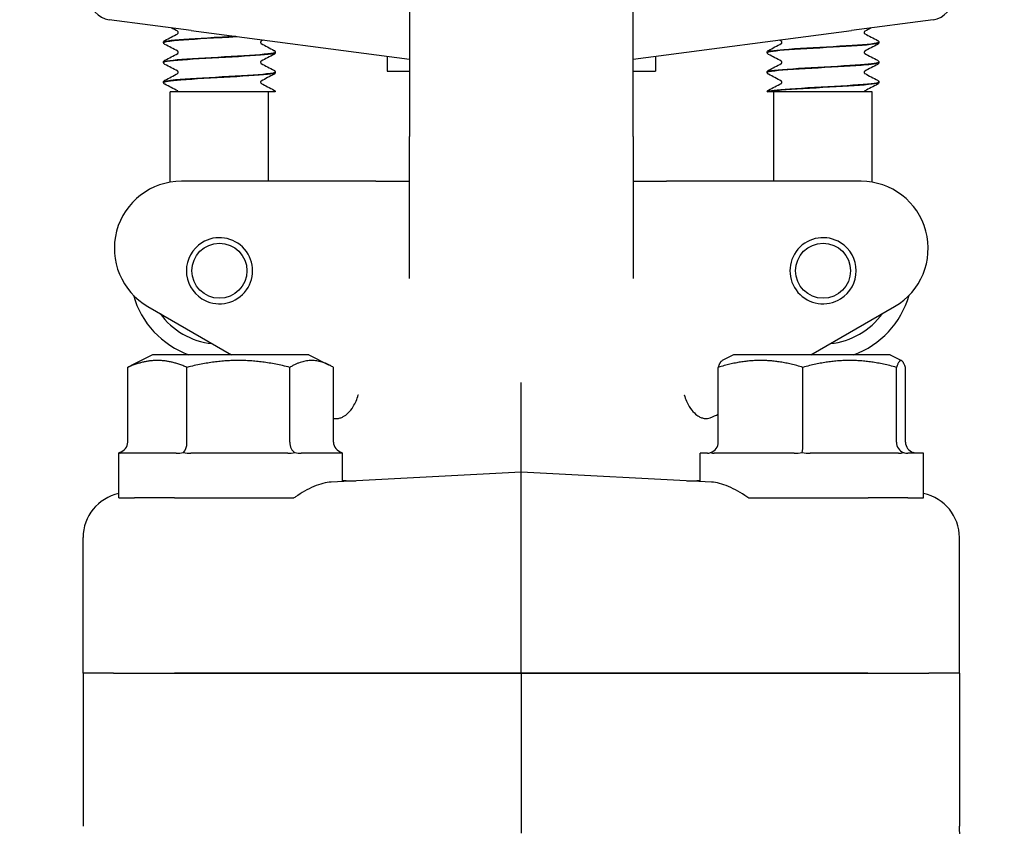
# Model space of a CAD drawing. Header units: inches. Extents: x 36 to 1719, y -84 to 1122.
# Tile 341 of 558: x 909.08 to 911.83, y 422.03 to 424.29. Entities that reach past the tile are written whole.
import ezdxf

# ---------------------------------------------------------------- set-up
doc = ezdxf.new("R2010")
doc.units = ezdxf.units.IN
doc.header["$LTSCALE"] = 48
doc.header["$MEASUREMENT"] = 0
doc.layers.add('Visible (ANSI)', color=7, linetype='Continuous', lineweight=30)

msp = doc.modelspace()

# ---------------------------------------------------------------- linework, layer by layer
at = {"layer": 'Visible (ANSI)'}
for p, q in [((910.16768, 424.97139), (910.16768, 423.96139)), ((910.79268, 423.96139), (910.79268, 424.97139)), ((909.55716, 424.25791), (909.32827, 424.28804)), ((911.63209, 424.28804), (911.4032, 424.25791)), ((909.55716, 424.25791), (910.16768, 424.17753)), ((910.79268, 424.17753), (911.4032, 424.25791)), ((909.48018, 424.22423), (909.48018, 424.22481)), ((911.48018, 424.22423), (911.48018, 424.22481)), ((909.79268, 424.19642), (909.79268, 424.19701)), ((910.10518, 424.18576), (910.10518, 424.14394)), ((910.85518, 424.18576), (910.85518, 424.14394)), ((911.16768, 424.19642), (911.16768, 424.19701)), ((909.48018, 424.16862), (909.48018, 424.1692)), ((911.48018, 424.16862), (911.48018, 424.1692)), ((909.79268, 424.14081), (909.79268, 424.1414)), ((910.10518, 424.14394), (910.16768, 424.14394)), ((910.79268, 424.14394), (910.85518, 424.14394)), ((911.16768, 424.14081), (911.16768, 424.1414)), ((909.48018, 424.11301), (909.48018, 424.11359)), ((911.48018, 424.11301), (911.48018, 424.11359)), ((909.66485, 424.08639), (909.49893, 424.08639)), ((909.49893, 423.83377), (909.49893, 424.08639)), ((909.77625, 424.08639), (909.66485, 424.08639)), ((909.77393, 423.83639), (909.77393, 424.08639)), ((909.79262, 424.08639), (909.77625, 424.08639)), ((911.16805, 424.08639), (911.16774, 424.08639)), ((911.16909, 424.08639), (911.16805, 424.08639)), ((911.19974, 424.08639), (911.16909, 424.08639)), ((911.18643, 423.83639), (911.18643, 424.08639)), ((911.32323, 424.08639), (911.19974, 424.08639)), ((911.46143, 424.08639), (911.32323, 424.08639)), ((911.46143, 423.83377), (911.46143, 424.08639)), ((910.16768, 423.56448), (910.16768, 423.96139)), ((910.79268, 423.96139), (910.79268, 423.56448)), ((909.98641, 423.83639), (909.53018, 423.83639)), ((910.07408, 423.83639), (909.98641, 423.83639)), ((910.07408, 423.83639), (910.16768, 423.83639)), ((910.79268, 423.83639), (910.88628, 423.83639)), ((910.97396, 423.83639), (910.88628, 423.83639)), ((911.43018, 423.83639), (910.97396, 423.83639)), ((909.43643, 423.48651), (909.67047, 423.35139)), ((911.2899, 423.35139), (911.52393, 423.48651)), ((909.44893, 423.35139), (909.39184, 423.32284)), ((909.88643, 423.35139), (909.44893, 423.35139)), ((909.88643, 423.35139), (909.94353, 423.32284)), ((911.07393, 423.35139), (911.04173, 423.33529)), ((911.51143, 423.35139), (911.07393, 423.35139)), ((911.51143, 423.35139), (911.54364, 423.33529)), ((909.38011, 423.10764), (909.38011, 423.31643)), ((909.54568, 423.10764), (909.54568, 423.31643)), ((909.83326, 423.10764), (909.83326, 423.31643)), ((909.95526, 423.10764), (909.95526, 423.31643)), ((911.03105, 423.10764), (911.03105, 423.31643)), ((911.26752, 423.10764), (911.26752, 423.31643)), ((911.52915, 423.10764), (911.52915, 423.31643)), ((911.55431, 423.10764), (911.55431, 423.31643)), ((910.48018, 423.02389), (910.48018, 423.27423)), ((911.03065, 423.20172), (911.03105, 423.20195)), ((909.35518, 422.95139), (909.35518, 423.07639)), ((909.35522, 423.07639), (909.35518, 423.07639)), ((909.51543, 423.07639), (909.35917, 423.07639)), ((909.82789, 423.07639), (909.5565, 423.07639)), ((909.98018, 423.07639), (909.86501, 423.07639)), ((909.98018, 422.99769), (909.98018, 423.07639)), ((910.98018, 422.99769), (910.98018, 423.07639)), ((911.00063, 423.07639), (910.98018, 423.07639)), ((911.24294, 423.07639), (911.01978, 423.07639)), ((911.535, 423.07639), (911.28809, 423.07639)), ((911.60518, 423.07639), (911.56099, 423.07639)), ((911.60518, 422.95139), (911.60518, 423.07639)), ((910.48018, 423.02389), (909.94846, 422.99603)), ((911.01191, 422.99603), (910.48018, 423.02389)), ((910.48018, 422.89929), (910.48018, 423.02389)), ((909.35518, 422.95139), (909.39898, 422.95139)), ((909.5105, 422.95139), (909.39898, 422.95139)), ((909.5105, 422.95139), (909.54111, 422.95139)), ((909.54111, 422.95139), (909.70304, 422.95139)), ((909.70304, 422.95139), (909.84481, 422.95139)), ((911.11555, 422.95139), (911.25733, 422.95139)), ((911.25733, 422.95139), (911.41925, 422.95139)), ((911.41925, 422.95139), (911.44986, 422.95139)), ((911.56138, 422.95139), (911.44986, 422.95139)), ((911.56138, 422.95139), (911.60518, 422.95139)), ((910.48018, 422.46139), (910.48018, 422.89929)), ((909.25518, 422.46139), (909.25518, 422.84105)), ((911.70518, 422.46139), (911.70518, 422.84105)), ((909.25518, 422.46139), (909.25518, 422.03383)), ((909.34068, 422.46139), (909.25518, 422.46139)), ((909.34068, 422.46139), (909.25518, 422.46139)), ((909.34068, 422.46139), (909.51113, 422.46139)), ((909.34068, 422.46139), (909.51113, 422.46139)), ((909.51113, 422.46139), (910.48018, 422.46139)), ((910.48018, 422.46139), (909.51113, 422.46139)), ((910.48018, 422.46139), (911.44924, 422.46139)), ((910.48018, 422.46139), (910.48018, 422.01423)), ((911.44924, 422.46139), (910.48018, 422.46139)), ((911.44924, 422.46139), (911.61968, 422.46139)), ((911.44924, 422.46139), (911.61968, 422.46139)), ((911.70518, 422.46139), (911.61968, 422.46139)), ((911.70518, 422.46139), (911.61968, 422.46139)), ((911.70518, 422.46139), (911.70518, 422.03383))]:
    msp.add_line(p, q, dxfattribs=at)
for centre, radius in [((902.41768, 429.86139), 7.5), ((909.63643, 423.58639), 0.07688), ((911.32393, 423.58639), 0.07688)]:
    msp.add_circle(centre, radius, dxfattribs=at)
for centre, radius, start, end in [((902.41768, 429.86139), 7.588, 134.247392, 45.752608), ((909.33643, 424.35001), 0.0625, 180, 262.5), ((911.62393, 424.35001), 0.0625, 277.5, 0), ((909.53018, 423.64889), 0.1875, 90, 240), ((911.43018, 423.64889), 0.1875, 300, 90), ((909.63643, 423.58639), 0.0925, 122.15008, 237.84992), ((909.63643, 423.58639), 0.0925, 237.84992, 122.15008), ((911.32393, 423.58639), 0.0925, 57.84992, 302.15008), ((911.32393, 423.58639), 0.0925, 302.15008, 57.84992), ((909.63643, 423.58639), 0.25, 195.89001, 250.05156), ((911.32393, 423.58639), 0.25, 289.94844, 344.10999), ((909.63643, 423.58639), 0.20454, 215.75553, 264.24447), ((911.32393, 423.58639), 0.20454, 275.75553, 324.24447)]:
    msp.add_arc(centre, radius, start, end, dxfattribs=at)
for centre, major_axis, ratio, start_param, end_param in [((909.34416, 423.10764), (-0.03595, 0), 0.8693335, 1.9174431, 3.1415927), ((909.53043, 423.10764), (0, -0.03125), 0.4879975, 0.3466468, 1.5707963), ((909.85396, 423.10764), (0, -0.03125), 0.662309, 4.712389, 5.9365385), ((909.99121, 423.10764), (-0.03595, 0), 0.8693335, 0, 1.2241495), ((910.99835, 423.10764), (0.0327, 0), 0.9555533, 5.0590358, 6.2831853), ((911.26438, 423.10764), (0, -0.03125), 0.1006388, 0.3466468, 1.5707963), ((911.55871, 423.10764), (0, -0.03125), 0.9458753, 4.712389, 5.9365385), ((911.58701, 423.10764), (-0.0327, 0), 0.9555533, 0, 1.2241495), ((909.38066, 422.8411), (-0.12531, -0.00657), 0.9961843, 4.8646945, 6.2310249), ((911.5797, 422.8411), (0.12531, -0.00657), 0.9961843, 0.0521605, 1.4184909)]:
    msp.add_ellipse(centre, major_axis=major_axis, ratio=ratio, start_param=start_param, end_param=end_param, dxfattribs=at)
for points in [[(909.51977, 424.25569), (909.51372, 424.25887), (909.50767, 424.26205), (909.50161, 424.26522)], [(911.45875, 424.26522), (911.4527, 424.26205), (911.44665, 424.25887), (911.4406, 424.25569)], [(909.48392, 424.23015), (909.49587, 424.23642), (909.50782, 424.24268), (909.51977, 424.24896)], [(911.4406, 424.24896), (911.45254, 424.24268), (911.46449, 424.23642), (911.47645, 424.23015)], [(909.51977, 424.20008), (909.50782, 424.20636), (909.49587, 424.21263), (909.48392, 424.21889)], [(909.75954, 424.23127), (909.75739, 424.23014), (909.75524, 424.22901), (909.7531, 424.22788)], [(909.7531, 424.22116), (909.76504, 424.21488), (909.77699, 424.20861), (909.78895, 424.20235)], [(911.17142, 424.20235), (911.18337, 424.20861), (911.19532, 424.21488), (911.20727, 424.22116)], [(911.20727, 424.22788), (911.20512, 424.22901), (911.20297, 424.23014), (911.20083, 424.23127)], [(911.47645, 424.21889), (911.46449, 424.21263), (911.45254, 424.20636), (911.4406, 424.20008)], [(909.48392, 424.17454), (909.49587, 424.1808), (909.50782, 424.18707), (909.51977, 424.19335)], [(909.78895, 424.19108), (909.77699, 424.18482), (909.76504, 424.17855), (909.7531, 424.17227)], [(911.20727, 424.17227), (911.19532, 424.17855), (911.18337, 424.18482), (911.17142, 424.19108)], [(911.4406, 424.19335), (911.45254, 424.18707), (911.46449, 424.1808), (911.47645, 424.17454)], [(909.51977, 424.14447), (909.50782, 424.15075), (909.49587, 424.15701), (909.48392, 424.16328)], [(909.7531, 424.16555), (909.76504, 424.15927), (909.77699, 424.153), (909.78895, 424.14674)], [(911.17142, 424.14674), (911.18337, 424.153), (911.19532, 424.15927), (911.20727, 424.16555)], [(911.47645, 424.16328), (911.46449, 424.15701), (911.45254, 424.15075), (911.4406, 424.14447)], [(909.48392, 424.11893), (909.49587, 424.12519), (909.50782, 424.13146), (909.51977, 424.13774)], [(909.78895, 424.13547), (909.77699, 424.12921), (909.76504, 424.12294), (909.7531, 424.11666)], [(911.20727, 424.11666), (911.19532, 424.12294), (911.18337, 424.12921), (911.17142, 424.13547)], [(911.4406, 424.13774), (911.45254, 424.13146), (911.46449, 424.12519), (911.47645, 424.11893)], [(909.51977, 424.08885), (909.50782, 424.09514), (909.49587, 424.1014), (909.48392, 424.10766)], [(909.7531, 424.10994), (909.76504, 424.10366), (909.77699, 424.09739), (909.78895, 424.09113)], [(911.17142, 424.09113), (911.18337, 424.09739), (911.19532, 424.10366), (911.20727, 424.10994)], [(911.47645, 424.10766), (911.46449, 424.1014), (911.45254, 424.09514), (911.4406, 424.08885)], [(911.00872, 423.17571), (911.01711, 423.17938), (911.02458, 423.18262), (911.03105, 423.18541)], [(909.35522, 423.07639), (909.35532, 423.07639), (909.35571, 423.07688), (909.35637, 423.07825)], [(909.35637, 423.07825), (909.35704, 423.07688), (909.35801, 423.07639), (909.35917, 423.07639)], [(909.51543, 423.07639), (909.52174, 423.07639), (909.52871, 423.07688), (909.53561, 423.07825)], [(909.53561, 423.07825), (909.54252, 423.07688), (909.54974, 423.07639), (909.5565, 423.07639)], [(909.82789, 423.07639), (909.8341, 423.07639), (909.84068, 423.07688), (909.84692, 423.07825)], [(909.84692, 423.07825), (909.85317, 423.07688), (909.85941, 423.07639), (909.86501, 423.07639)], [(909.98015, 423.07639), (909.98004, 423.07639), (909.97965, 423.07688), (909.97899, 423.07825)], [(911.00063, 423.07639), (911.0032, 423.07639), (911.00624, 423.07688), (911.00946, 423.07825)], [(911.00946, 423.07825), (911.01269, 423.07688), (911.01626, 423.07639), (911.01978, 423.07639)], [(911.24294, 423.07639), (911.25008, 423.07639), (911.25785, 423.07688), (911.26545, 423.07825)], [(911.26545, 423.07825), (911.27304, 423.07688), (911.28086, 423.07639), (911.28809, 423.07639)], [(911.535, 423.07639), (911.53956, 423.07639), (911.54429, 423.07688), (911.54867, 423.07825)], [(911.54867, 423.07825), (911.55303, 423.07688), (911.55728, 423.07639), (911.56099, 423.07639)], [(911.58473, 423.07639), (911.58216, 423.07639), (911.57912, 423.07688), (911.5759, 423.07825)], [(909.98018, 423.00003), (909.99517, 422.99976), (910.00758, 422.99912), (910.01732, 422.99963)]]:
    msp.add_open_spline(points, degree=3, dxfattribs=at)
for points, knots in [([(909.48044, 424.2242), (909.48052, 424.22607), (909.49079, 424.22794), (909.51027, 424.22981), (909.53949, 424.23262), (909.58866, 424.23543), (909.6382, 424.23823), (909.65434, 424.23915), (909.67039, 424.24006), (909.68567, 424.24098)], [-89.5382515, -89.5382515, -89.5382515, -89.5382515, -88.9043978, -88.9043978, -88.9043978, -87.9533052, -87.9533052, -87.9533052, -87.6432571, -87.6432571, -87.6432571, -87.6432571]), ([(909.68263, 424.24138), (909.66294, 424.24021), (909.64208, 424.23904), (909.62152, 424.23787), (909.57232, 424.23507), (909.52615, 424.23227), (909.50132, 424.22947), (909.48756, 424.22792), (909.48055, 424.22636), (909.4805, 424.22481)], [81.3805439, 81.3805439, 81.3805439, 81.3805439, 81.7769581, 81.7769581, 81.7769581, 82.7259477, 82.7259477, 82.7259477, 83.2522053, 83.2522053, 83.2522053, 83.2522053]), ([(909.52137, 424.25233), (909.52137, 424.2534), (909.52092, 424.2544), (909.52022, 424.25536), (909.51996, 424.25555), (909.51977, 424.25568), (909.51974, 424.2557), (909.51974, 424.2557)], [0, 0, 0, 0, 0.017919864, 0.017919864, 0.032518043, 0.032518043, 0.040461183, 0.040461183, 0.040461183, 0.040461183]), ([(909.51974, 424.24895), (909.51974, 424.24895), (909.51991, 424.24903), (909.52043, 424.24958), (909.52071, 424.24992), (909.52119, 424.25093), (909.52137, 424.25162), (909.52137, 424.25233)], [0.003893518, 0.003893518, 0.003893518, 0.003893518, 0.02135506, 0.02135506, 0.032660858, 0.032660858, 0.044379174, 0.044379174, 0.044379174, 0.044379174]), ([(911.44062, 424.2557), (911.44062, 424.2557), (911.44046, 424.25563), (911.43993, 424.25507), (911.43966, 424.25473), (911.43918, 424.25372), (911.439, 424.25303), (911.439, 424.25233)], [0.003893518, 0.003893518, 0.003893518, 0.003893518, 0.02135506, 0.02135506, 0.032660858, 0.032660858, 0.044379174, 0.044379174, 0.044379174, 0.044379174]), ([(911.439, 424.25233), (911.439, 424.25125), (911.43944, 424.25026), (911.44015, 424.2493), (911.4404, 424.24911), (911.44059, 424.24897), (911.44062, 424.24895), (911.44062, 424.24895)], [0, 0, 0, 0, 0.017919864, 0.017919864, 0.032518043, 0.032518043, 0.040461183, 0.040461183, 0.040461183, 0.040461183]), ([(909.48018, 424.22484), (909.48024, 424.22597), (909.48067, 424.22703), (909.48165, 424.2285), (909.48217, 424.22899), (909.4831, 424.2297), (909.48351, 424.22994), (909.48392, 424.23015)], [0, 0, 0, 0, 0.015967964, 0.015967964, 0.031253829, 0.031253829, 0.045415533, 0.045415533, 0.045415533, 0.045415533]), ([(909.48392, 424.21889), (909.48329, 424.21922), (909.48261, 424.21962), (909.48151, 424.22076), (909.48112, 424.22126), (909.48047, 424.22255), (909.48023, 424.22336), (909.48018, 424.2242)], [0, 0, 0, 0, 0.022095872, 0.022095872, 0.033561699, 0.033561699, 0.045438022, 0.045438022, 0.045438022, 0.045438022]), ([(909.75312, 424.22789), (909.75312, 424.22789), (909.75296, 424.22782), (909.75243, 424.22727), (909.75216, 424.22693), (909.75168, 424.22591), (909.7515, 424.22522), (909.7515, 424.22452)], [0.003893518, 0.003893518, 0.003893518, 0.003893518, 0.02135506, 0.02135506, 0.032660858, 0.032660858, 0.044379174, 0.044379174, 0.044379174, 0.044379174]), ([(909.7515, 424.22452), (909.7515, 424.22345), (909.75194, 424.22245), (909.75265, 424.22149), (909.7529, 424.2213), (909.75309, 424.22116), (909.75312, 424.22115), (909.75312, 424.22115)], [0, 0, 0, 0, 0.017919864, 0.017919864, 0.032518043, 0.032518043, 0.040461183, 0.040461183, 0.040461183, 0.040461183]), ([(911.16769, 424.1964), (911.16764, 424.19912), (911.19092, 424.20183), (911.22902, 424.20455), (911.2684, 424.20736), (911.32258, 424.21016), (911.36995, 424.21297), (911.41731, 424.21578), (911.45663, 424.21859), (911.47223, 424.22139), (911.47749, 424.22234), (911.48001, 424.22328), (911.47992, 424.22423)], [-92.6798442, -92.6798442, -92.6798442, -92.6798442, -91.7590058, -91.7590058, -91.7590058, -90.8072453, -90.8072453, -90.8072453, -89.8557102, -89.8557102, -89.8557102, -89.5353906, -89.5353906, -89.5353906, -89.5353906]), ([(911.47986, 424.22484), (911.47997, 424.22358), (911.47554, 424.22233), (911.46647, 424.22108), (911.44591, 424.21823), (911.40199, 424.21539), (911.35264, 424.21254), (911.30342, 424.20971), (911.25015, 424.20687), (911.21443, 424.20404), (911.18492, 424.20169), (911.16806, 424.19935), (911.16779, 424.19701)], [83.2493444, 83.2493444, 83.2493444, 83.2493444, 83.6742001, 83.6742001, 83.6742001, 84.6382389, 84.6382389, 84.6382389, 85.5995394, 85.5995394, 85.5995394, 86.393798, 86.393798, 86.393798, 86.393798]), ([(911.20887, 424.22452), (911.20887, 424.22559), (911.20842, 424.22659), (911.20772, 424.22755), (911.20746, 424.22774), (911.20727, 424.22788), (911.20724, 424.22789), (911.20724, 424.22789)], [0, 0, 0, 0, 0.017919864, 0.017919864, 0.032518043, 0.032518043, 0.040461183, 0.040461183, 0.040461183, 0.040461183]), ([(911.20724, 424.22115), (911.20724, 424.22115), (911.20741, 424.22122), (911.20793, 424.22177), (911.20821, 424.22211), (911.20869, 424.22313), (911.20887, 424.22382), (911.20887, 424.22452)], [0.003893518, 0.003893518, 0.003893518, 0.003893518, 0.02135506, 0.02135506, 0.032660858, 0.032660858, 0.044379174, 0.044379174, 0.044379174, 0.044379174]), ([(911.47645, 424.23015), (911.47708, 424.22982), (911.47775, 424.22942), (911.47885, 424.22828), (911.47925, 424.22779), (911.4799, 424.2265), (911.48014, 424.22568), (911.48018, 424.22484)], [0, 0, 0, 0, 0.022095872, 0.022095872, 0.033561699, 0.033561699, 0.045438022, 0.045438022, 0.045438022, 0.045438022]), ([(911.48018, 424.2242), (911.48012, 424.22307), (911.4797, 424.22201), (911.47872, 424.22054), (911.47819, 424.22005), (911.47727, 424.21935), (911.47685, 424.2191), (911.47645, 424.21889)], [0, 0, 0, 0, 0.015967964, 0.015967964, 0.031253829, 0.031253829, 0.045415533, 0.045415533, 0.045415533, 0.045415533]), ([(909.79257, 424.19703), (909.79265, 424.19654), (909.792, 424.19604), (909.79057, 424.19555), (909.78241, 424.19273), (909.74923, 424.18991), (909.70438, 424.18709), (909.65962, 424.18427), (909.60443, 424.18145), (909.56092, 424.17864), (909.5175, 424.17583), (909.48684, 424.17302), (909.4812, 424.17021), (909.48052, 424.16987), (909.48021, 424.16954), (909.48024, 424.1692)], [86.3909371, 86.3909371, 86.3909371, 86.3909371, 86.558303, 86.558303, 86.558303, 87.5147256, 87.5147256, 87.5147256, 88.4689986, 88.4689986, 88.4689986, 89.4213086, 89.4213086, 89.4213086, 89.5353906, 89.5353906, 89.5353906, 89.5353906]), ([(909.48038, 424.16859), (909.48026, 424.16934), (909.48178, 424.17009), (909.48505, 424.17083), (909.49733, 424.17364), (909.53394, 424.17645), (909.58024, 424.17927), (909.62652, 424.18208), (909.68129, 424.18489), (909.72266, 424.1877), (909.76402, 424.1905), (909.7909, 424.19331), (909.79259, 424.19612), (909.79265, 424.19622), (909.79268, 424.19632), (909.79268, 424.19642)], [-95.8214368, -95.8214368, -95.8214368, -95.8214368, -95.568359, -95.568359, -95.568359, -94.6156683, -94.6156683, -94.6156683, -93.6632144, -93.6632144, -93.6632144, -92.7109946, -92.7109946, -92.7109946, -92.6769833, -92.6769833, -92.6769833, -92.6769833]), ([(909.52137, 424.19672), (909.52137, 424.19779), (909.52092, 424.19878), (909.52022, 424.19974), (909.51996, 424.19994), (909.51977, 424.20007), (909.51974, 424.20009), (909.51974, 424.20009)], [0, 0, 0, 0, 0.017919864, 0.017919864, 0.032518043, 0.032518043, 0.040461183, 0.040461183, 0.040461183, 0.040461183]), ([(909.51974, 424.19334), (909.51974, 424.19334), (909.51991, 424.19341), (909.52043, 424.19397), (909.52071, 424.19431), (909.52119, 424.19532), (909.52137, 424.19601), (909.52137, 424.19672)], [0.003893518, 0.003893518, 0.003893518, 0.003893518, 0.02135506, 0.02135506, 0.032660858, 0.032660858, 0.044379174, 0.044379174, 0.044379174, 0.044379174]), ([(909.78895, 424.20235), (909.78958, 424.20202), (909.79025, 424.20162), (909.79135, 424.20048), (909.79175, 424.19998), (909.7924, 424.19869), (909.79264, 424.19788), (909.79268, 424.19703)], [0, 0, 0, 0, 0.022095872, 0.022095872, 0.033561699, 0.033561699, 0.045438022, 0.045438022, 0.045438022, 0.045438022]), ([(909.79268, 424.1964), (909.79262, 424.19526), (909.7922, 424.1942), (909.79122, 424.19273), (909.79069, 424.19225), (909.78977, 424.19154), (909.78935, 424.19129), (909.78895, 424.19108)], [0, 0, 0, 0, 0.015967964, 0.015967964, 0.031253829, 0.031253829, 0.045415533, 0.045415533, 0.045415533, 0.045415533]), ([(911.16768, 424.19703), (911.16774, 424.19817), (911.16817, 424.19923), (911.16915, 424.2007), (911.16967, 424.20118), (911.1706, 424.20189), (911.17101, 424.20214), (911.17142, 424.20235)], [0, 0, 0, 0, 0.015967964, 0.015967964, 0.031253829, 0.031253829, 0.045415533, 0.045415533, 0.045415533, 0.045415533]), ([(911.17142, 424.19108), (911.17079, 424.19141), (911.17011, 424.19181), (911.16901, 424.19295), (911.16862, 424.19345), (911.16797, 424.19474), (911.16773, 424.19556), (911.16768, 424.1964)], [0, 0, 0, 0, 0.022095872, 0.022095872, 0.033561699, 0.033561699, 0.045438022, 0.045438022, 0.045438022, 0.045438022]), ([(911.44062, 424.20009), (911.44062, 424.20009), (911.44046, 424.20002), (911.43993, 424.19946), (911.43966, 424.19912), (911.43918, 424.19811), (911.439, 424.19742), (911.439, 424.19672)], [0.003893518, 0.003893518, 0.003893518, 0.003893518, 0.02135506, 0.02135506, 0.032660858, 0.032660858, 0.044379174, 0.044379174, 0.044379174, 0.044379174]), ([(911.439, 424.19672), (911.439, 424.19564), (911.43944, 424.19465), (911.44015, 424.19369), (911.4404, 424.19349), (911.44059, 424.19336), (911.44062, 424.19334), (911.44062, 424.19334)], [0, 0, 0, 0, 0.017919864, 0.017919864, 0.032518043, 0.032518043, 0.040461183, 0.040461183, 0.040461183, 0.040461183]), ([(909.48018, 424.16923), (909.48024, 424.17036), (909.48067, 424.17142), (909.48165, 424.17289), (909.48217, 424.17338), (909.4831, 424.17408), (909.48351, 424.17433), (909.48392, 424.17454)], [0, 0, 0, 0, 0.015967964, 0.015967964, 0.031253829, 0.031253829, 0.045415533, 0.045415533, 0.045415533, 0.045415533]), ([(909.48392, 424.16328), (909.48329, 424.16361), (909.48261, 424.16401), (909.48151, 424.16515), (909.48112, 424.16564), (909.48047, 424.16693), (909.48023, 424.16775), (909.48018, 424.16859)], [0, 0, 0, 0, 0.022095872, 0.022095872, 0.033561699, 0.033561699, 0.045438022, 0.045438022, 0.045438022, 0.045438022]), ([(909.75312, 424.17228), (909.75312, 424.17228), (909.75296, 424.17221), (909.75243, 424.17166), (909.75216, 424.17132), (909.75168, 424.1703), (909.7515, 424.16961), (909.7515, 424.16891)], [0.003893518, 0.003893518, 0.003893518, 0.003893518, 0.02135506, 0.02135506, 0.032660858, 0.032660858, 0.044379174, 0.044379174, 0.044379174, 0.044379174]), ([(909.7515, 424.16891), (909.7515, 424.16784), (909.75194, 424.16684), (909.75265, 424.16588), (909.7529, 424.16569), (909.75309, 424.16555), (909.75312, 424.16554), (909.75312, 424.16554)], [0, 0, 0, 0, 0.017919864, 0.017919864, 0.032518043, 0.032518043, 0.040461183, 0.040461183, 0.040461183, 0.040461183]), ([(911.48013, 424.16923), (911.48002, 424.16675), (911.46108, 424.16427), (911.42864, 424.1618), (911.39195, 424.159), (911.33895, 424.1562), (911.29066, 424.1534), (911.24161, 424.15056), (911.19875, 424.14771), (911.17956, 424.14487), (911.17174, 424.14371), (911.16793, 424.14255), (911.168, 424.1414)], [89.5325298, 89.5325298, 89.5325298, 89.5325298, 90.3718388, 90.3718388, 90.3718388, 91.3207683, 91.3207683, 91.3207683, 92.2845846, 92.2845846, 92.2845846, 92.6769833, 92.6769833, 92.6769833, 92.6769833]), ([(911.168, 424.14079), (911.16798, 424.14237), (911.17515, 424.14395), (911.1893, 424.14552), (911.2145, 424.14834), (911.26117, 424.15115), (911.31065, 424.15396), (911.36012, 424.15677), (911.41108, 424.15959), (911.44316, 424.1624), (911.46682, 424.16447), (911.47975, 424.16655), (911.47999, 424.16862)], [-98.9630295, -98.9630295, -98.9630295, -98.9630295, -98.4278806, -98.4278806, -98.4278806, -97.4744623, -97.4744623, -97.4744623, -96.5212894, -96.5212894, -96.5212894, -95.8185759, -95.8185759, -95.8185759, -95.8185759]), ([(911.20887, 424.16891), (911.20887, 424.16998), (911.20842, 424.17098), (911.20772, 424.17194), (911.20746, 424.17213), (911.20727, 424.17227), (911.20724, 424.17228), (911.20724, 424.17228)], [0, 0, 0, 0, 0.017919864, 0.017919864, 0.032518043, 0.032518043, 0.040461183, 0.040461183, 0.040461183, 0.040461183]), ([(911.20724, 424.16554), (911.20724, 424.16554), (911.20741, 424.16561), (911.20793, 424.16616), (911.20821, 424.1665), (911.20869, 424.16752), (911.20887, 424.16821), (911.20887, 424.16891)], [0.003893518, 0.003893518, 0.003893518, 0.003893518, 0.02135506, 0.02135506, 0.032660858, 0.032660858, 0.044379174, 0.044379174, 0.044379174, 0.044379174]), ([(911.47645, 424.17454), (911.47708, 424.17421), (911.47775, 424.17381), (911.47885, 424.17267), (911.47925, 424.17218), (911.4799, 424.17089), (911.48014, 424.17007), (911.48018, 424.16923)], [0, 0, 0, 0, 0.022095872, 0.022095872, 0.033561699, 0.033561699, 0.045438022, 0.045438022, 0.045438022, 0.045438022]), ([(911.48018, 424.16859), (911.48012, 424.16746), (911.4797, 424.1664), (911.47872, 424.16493), (911.47819, 424.16444), (911.47727, 424.16374), (911.47685, 424.16349), (911.47645, 424.16328)], [0, 0, 0, 0, 0.015967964, 0.015967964, 0.031253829, 0.031253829, 0.045415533, 0.045415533, 0.045415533, 0.045415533]), ([(909.48026, 424.11298), (909.4804, 424.11539), (909.49813, 424.11779), (909.52894, 424.1202), (909.56501, 424.12301), (909.61803, 424.12583), (909.66678, 424.12864), (909.71552, 424.13145), (909.75869, 424.13427), (909.77901, 424.13708), (909.78799, 424.13833), (909.7924, 424.13957), (909.79236, 424.14081)], [-102.1046221, -102.1046221, -102.1046221, -102.1046221, -101.2896371, -101.2896371, -101.2896371, -100.3354652, -100.3354652, -100.3354652, -99.3815473, -99.3815473, -99.3815473, -98.9601686, -98.9601686, -98.9601686, -98.9601686]), ([(909.79237, 424.14142), (909.79236, 424.13974), (909.7842, 424.13806), (909.7683, 424.13638), (909.74165, 424.13357), (909.69395, 424.13075), (909.64432, 424.12794), (909.59489, 424.12514), (909.54483, 424.12233), (909.51405, 424.11953), (909.49232, 424.11755), (909.48063, 424.11557), (909.48043, 424.11359)], [92.6741224, 92.6741224, 92.6741224, 92.6741224, 93.2431504, 93.2431504, 93.2431504, 94.1972517, 94.1972517, 94.1972517, 95.1476373, 95.1476373, 95.1476373, 95.8185759, 95.8185759, 95.8185759, 95.8185759]), ([(909.52137, 424.1411), (909.52137, 424.14218), (909.52092, 424.14317), (909.52022, 424.14413), (909.51996, 424.14432), (909.51977, 424.14446), (909.51974, 424.14448), (909.51974, 424.14448)], [0, 0, 0, 0, 0.017919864, 0.017919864, 0.032518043, 0.032518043, 0.040461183, 0.040461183, 0.040461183, 0.040461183]), ([(909.51974, 424.13773), (909.51974, 424.13773), (909.51991, 424.1378), (909.52043, 424.13836), (909.52071, 424.1387), (909.52119, 424.13971), (909.52137, 424.1404), (909.52137, 424.1411)], [0.003893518, 0.003893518, 0.003893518, 0.003893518, 0.02135506, 0.02135506, 0.032660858, 0.032660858, 0.044379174, 0.044379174, 0.044379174, 0.044379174]), ([(909.78895, 424.14674), (909.78958, 424.14641), (909.79025, 424.14601), (909.79135, 424.14487), (909.79175, 424.14437), (909.7924, 424.14308), (909.79264, 424.14226), (909.79268, 424.14142)], [0, 0, 0, 0, 0.022095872, 0.022095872, 0.033561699, 0.033561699, 0.045438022, 0.045438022, 0.045438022, 0.045438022]), ([(909.79268, 424.14079), (909.79262, 424.13965), (909.7922, 424.13859), (909.79122, 424.13712), (909.79069, 424.13664), (909.78977, 424.13593), (909.78935, 424.13568), (909.78895, 424.13547)], [0, 0, 0, 0, 0.015967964, 0.015967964, 0.031253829, 0.031253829, 0.045415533, 0.045415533, 0.045415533, 0.045415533]), ([(911.16768, 424.14142), (911.16774, 424.14255), (911.16817, 424.14362), (911.16915, 424.14509), (911.16967, 424.14557), (911.1706, 424.14628), (911.17101, 424.14653), (911.17142, 424.14674)], [0, 0, 0, 0, 0.015967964, 0.015967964, 0.031253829, 0.031253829, 0.045415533, 0.045415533, 0.045415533, 0.045415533]), ([(911.17142, 424.13547), (911.17079, 424.1358), (911.17011, 424.1362), (911.16901, 424.13734), (911.16862, 424.13784), (911.16797, 424.13913), (911.16773, 424.13994), (911.16768, 424.14079)], [0, 0, 0, 0, 0.022095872, 0.022095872, 0.033561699, 0.033561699, 0.045438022, 0.045438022, 0.045438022, 0.045438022]), ([(911.44062, 424.14448), (911.44062, 424.14448), (911.44046, 424.1444), (911.43993, 424.14385), (911.43966, 424.14351), (911.43918, 424.1425), (911.439, 424.14181), (911.439, 424.1411)], [0.003893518, 0.003893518, 0.003893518, 0.003893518, 0.02135506, 0.02135506, 0.032660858, 0.032660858, 0.044379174, 0.044379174, 0.044379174, 0.044379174]), ([(911.439, 424.1411), (911.439, 424.14003), (911.43944, 424.13903), (911.44015, 424.13808), (911.4404, 424.13788), (911.44059, 424.13775), (911.44062, 424.13773), (911.44062, 424.13773)], [0, 0, 0, 0, 0.017919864, 0.017919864, 0.032518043, 0.032518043, 0.040461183, 0.040461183, 0.040461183, 0.040461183]), ([(909.48018, 424.11361), (909.48024, 424.11475), (909.48067, 424.11581), (909.48165, 424.11728), (909.48217, 424.11777), (909.4831, 424.11847), (909.48351, 424.11872), (909.48392, 424.11893)], [0, 0, 0, 0, 0.015967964, 0.015967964, 0.031253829, 0.031253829, 0.045415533, 0.045415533, 0.045415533, 0.045415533]), ([(909.48392, 424.10766), (909.48329, 424.108), (909.48261, 424.1084), (909.48151, 424.10954), (909.48112, 424.11003), (909.48047, 424.11132), (909.48023, 424.11214), (909.48018, 424.11298)], [0, 0, 0, 0, 0.022095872, 0.022095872, 0.033561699, 0.033561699, 0.045438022, 0.045438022, 0.045438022, 0.045438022]), ([(909.75312, 424.11667), (909.75312, 424.11667), (909.75296, 424.1166), (909.75243, 424.11605), (909.75216, 424.1157), (909.75168, 424.11469), (909.7515, 424.114), (909.7515, 424.1133)], [0.003893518, 0.003893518, 0.003893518, 0.003893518, 0.02135506, 0.02135506, 0.032660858, 0.032660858, 0.044379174, 0.044379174, 0.044379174, 0.044379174]), ([(909.7515, 424.1133), (909.7515, 424.11223), (909.75194, 424.11123), (909.75265, 424.11027), (909.7529, 424.11008), (909.75309, 424.10994), (909.75312, 424.10992), (909.75312, 424.10992)], [0, 0, 0, 0, 0.017919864, 0.017919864, 0.032518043, 0.032518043, 0.040461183, 0.040461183, 0.040461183, 0.040461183]), ([(911.47993, 424.11361), (911.48007, 424.11274), (911.47798, 424.11187), (911.47355, 424.111), (911.45923, 424.10819), (911.42085, 424.10537), (911.37377, 424.10256), (911.32627, 424.09972), (911.27119, 424.09688), (911.23092, 424.09404), (911.19474, 424.09149), (911.17114, 424.08894), (911.16805, 424.08639)], [95.8157151, 95.8157151, 95.8157151, 95.8157151, 96.1109708, 96.1109708, 96.1109708, 97.0647023, 97.0647023, 97.0647023, 98.0270057, 98.0270057, 98.0270057, 98.8915068, 98.8915068, 98.8915068, 98.8915068]), ([(911.16909, 424.08639), (911.17576, 424.08921), (911.20752, 424.09203), (911.25162, 424.09485), (911.29571, 424.09766), (911.35097, 424.10048), (911.39522, 424.1033), (911.43947, 424.10611), (911.47155, 424.10893), (911.4786, 424.11175), (911.47965, 424.11217), (911.48014, 424.11259), (911.4801, 424.11301)], [-105.1089244, -105.1089244, -105.1089244, -105.1089244, -104.1537068, -104.1537068, -104.1537068, -103.1987551, -103.1987551, -103.1987551, -102.2440661, -102.2440661, -102.2440661, -102.1017612, -102.1017612, -102.1017612, -102.1017612]), ([(911.20887, 424.1133), (911.20887, 424.11437), (911.20842, 424.11537), (911.20772, 424.11633), (911.20746, 424.11652), (911.20727, 424.11665), (911.20724, 424.11667), (911.20724, 424.11667)], [0, 0, 0, 0, 0.017919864, 0.017919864, 0.032518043, 0.032518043, 0.040461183, 0.040461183, 0.040461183, 0.040461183]), ([(911.20724, 424.10992), (911.20724, 424.10992), (911.20741, 424.11), (911.20793, 424.11055), (911.20821, 424.11089), (911.20869, 424.1119), (911.20887, 424.1126), (911.20887, 424.1133)], [0.003893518, 0.003893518, 0.003893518, 0.003893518, 0.02135506, 0.02135506, 0.032660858, 0.032660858, 0.044379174, 0.044379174, 0.044379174, 0.044379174]), ([(911.47645, 424.11893), (911.47708, 424.1186), (911.47775, 424.1182), (911.47885, 424.11706), (911.47925, 424.11656), (911.4799, 424.11527), (911.48014, 424.11446), (911.48018, 424.11361)], [0, 0, 0, 0, 0.022095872, 0.022095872, 0.033561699, 0.033561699, 0.045438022, 0.045438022, 0.045438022, 0.045438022]), ([(911.48018, 424.11298), (911.48012, 424.11185), (911.4797, 424.11078), (911.47872, 424.10931), (911.47819, 424.10883), (911.47727, 424.10812), (911.47685, 424.10788), (911.47645, 424.10766)], [0, 0, 0, 0, 0.015967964, 0.015967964, 0.031253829, 0.031253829, 0.045415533, 0.045415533, 0.045415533, 0.045415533]), ([(909.52128, 424.08639), (909.52108, 424.08737), (909.52058, 424.08808), (909.51996, 424.08874), (909.51979, 424.08884), (909.51975, 424.08887), (909.51974, 424.08887), (909.51974, 424.08887)], [0, 0, 0, 0, 0.017397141, 0.017397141, 0.033013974, 0.033013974, 0.035372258, 0.035372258, 0.035372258, 0.035372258]), ([(909.78895, 424.09113), (909.78954, 424.09081), (909.79017, 424.09044), (909.79121, 424.08942), (909.79157, 424.08899), (909.79223, 424.08787), (909.7925, 424.08716), (909.79262, 424.08639)], [0, 0, 0, 0, 0.020860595, 0.020860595, 0.031618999, 0.031618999, 0.042693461, 0.042693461, 0.042693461, 0.042693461]), ([(911.16774, 424.08639), (911.16791, 424.08751), (911.16842, 424.08847), (911.16942, 424.08975), (911.16991, 424.09016), (911.17073, 424.09074), (911.17108, 424.09095), (911.17142, 424.09113)], [0, 0, 0, 0, 0.016056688, 0.016056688, 0.030725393, 0.030725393, 0.042668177, 0.042668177, 0.042668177, 0.042668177]), ([(911.44062, 424.08887), (911.44062, 424.08887), (911.4405, 424.08881), (911.4401, 424.08843), (911.43988, 424.08819), (911.43943, 424.08747), (911.4392, 424.08697), (911.43909, 424.08639)], [0.003894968, 0.003894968, 0.003894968, 0.003894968, 0.019061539, 0.019061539, 0.029040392, 0.029040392, 0.03930795, 0.03930795, 0.03930795, 0.03930795]), ([(909.95526, 423.17442), (909.95661, 423.17405), (909.95801, 423.17377), (909.96067, 423.17345), (909.96193, 423.17338), (909.96415, 423.17338), (909.9651, 423.17343), (909.96706, 423.1736), (909.96808, 423.17374), (909.97064, 423.17419), (909.9722, 423.17457), (909.9767, 423.17594), (909.97972, 423.17719), (909.98726, 423.18131), (909.99178, 423.18459), (910.00139, 423.19386), (910.00617, 423.19994), (910.01616, 423.21626), (910.02107, 423.22736), (910.02471, 423.23974), (910.02475, 423.23989), (910.02479, 423.24004)], [0.02344438, 0.02344438, 0.02344438, 0.02344438, 0.04878278, 0.04878278, 0.07002342, 0.07002342, 0.08543215, 0.08543215, 0.10127417, 0.10127417, 0.1246126, 0.1246126, 0.16706492, 0.16706492, 0.22849379, 0.22849379, 0.29966244, 0.29966244, 0.39445021, 0.39445021, 0.39562077, 0.39562077, 0.39562077, 0.39562077]), ([(910.93557, 423.24004), (910.93561, 423.23989), (910.93566, 423.23974), (910.9393, 423.22736), (910.9442, 423.21626), (910.95419, 423.19994), (910.95898, 423.19386), (910.96858, 423.18459), (910.9731, 423.18131), (910.98065, 423.17719), (910.98366, 423.17594), (910.98816, 423.17457), (910.98973, 423.17419), (910.99228, 423.17374), (910.9933, 423.1736), (910.99527, 423.17343), (910.99622, 423.17338), (910.99844, 423.17338), (910.99969, 423.17345), (911.0037, 423.17393), (911.0063, 423.17465), (911.00872, 423.17571)], [-0.00127423, -0.00127423, -0.00127423, -0.00127423, 0, 0, 0.10318214, 0.10318214, 0.18065349, 0.18065349, 0.24752251, 0.24752251, 0.29373442, 0.29373442, 0.31913969, 0.31913969, 0.33638468, 0.33638468, 0.35315802, 0.35315802, 0.37627972, 0.37627972, 0.42938271, 0.42938271, 0.42938271, 0.42938271]), ([(910.94305, 422.99963), (910.9485, 422.99935), (910.95481, 422.99944), (910.96751, 422.99974), (910.97361, 422.99991), (910.98018, 423.00002)], [0, 0, 0, 0, 0.11499946, 0.11499946, 0.20535465, 0.20535465, 0.20535465, 0.20535465]), ([(909.94846, 422.99603), (909.93428, 422.99528), (909.91781, 422.99074), (909.88345, 422.97597), (909.86554, 422.96573), (909.84786, 422.95354), (909.84634, 422.95248), (909.84481, 422.95139)], [0.51027295, 0.51027295, 0.51027295, 0.51027295, 0.67314933, 0.67314933, 0.83782619, 0.83782619, 0.85301482, 0.85301482, 0.85301482, 0.85301482]), ([(911.11555, 422.95139), (911.11402, 422.95248), (911.11251, 422.95354), (911.09482, 422.96573), (911.07691, 422.97597), (911.04255, 422.99074), (911.02609, 422.99528), (911.01191, 422.99603)], [1.42951458, 1.42951458, 1.42951458, 1.42951458, 1.44470322, 1.44470322, 1.60938008, 1.60938008, 1.77225646, 1.77225646, 1.77225646, 1.77225646]), ([(911.83066, 421.90889), (911.83055, 421.90889), (911.83045, 421.90889), (911.82191, 421.90891), (911.8135, 421.90978), (911.79699, 421.91318), (911.78893, 421.9157), (911.76618, 421.92541), (911.75257, 421.93468), (911.72971, 421.95785), (911.72067, 421.97152), (911.70835, 422.00155), (911.70518, 422.01761), (911.70518, 422.03383)], [-0.00081437, -0.00081437, -0.00081437, -0.00081437, 0, 0, 0.06424187, 0.06424187, 0.12843712, 0.12843712, 0.25272368, 0.25272368, 0.37647976, 0.37647976, 0.50008222, 0.50008222, 0.50008222, 0.50008222])]:
    msp.add_open_spline(points, degree=3, knots=knots, dxfattribs=at)
for points, weights in [([(909.54568, 423.31643), (909.46289, 423.35251), (909.38011, 423.31643)], [1.04422863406, 1.20577136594, 1.04422863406]), ([(909.83326, 423.31643), (909.68947, 423.35251), (909.54568, 423.31643)], [1.04422863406, 1.20577136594, 1.04422863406]), ([(909.95526, 423.31643), (909.89426, 423.35251), (909.83326, 423.31643)], [1.04422863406, 1.20577136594, 1.04422863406]), ([(911.26752, 423.31643), (911.14929, 423.35251), (911.03105, 423.31643)], [1.04422863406, 1.20577136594, 1.04422863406]), ([(911.03105, 423.31643), (911.03676, 423.33281), (911.04173, 423.33529)], [1.04422863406, 1.11183872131, 1.12285543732]), ([(911.52915, 423.31643), (911.39834, 423.35251), (911.26752, 423.31643)], [1.04422863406, 1.20577136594, 1.04422863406]), ([(911.55431, 423.31643), (911.54173, 423.35251), (911.52915, 423.31643)], [1.04422863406, 1.20577136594, 1.04422863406]), ([(909.38011, 423.31643), (909.3861, 423.31998), (909.39184, 423.32284)], [1.04422863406, 1.05817173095, 1.06970791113])]:
    msp.add_rational_spline(points, weights, degree=2, dxfattribs=at)

doc.saveas('drawing.dxf')
